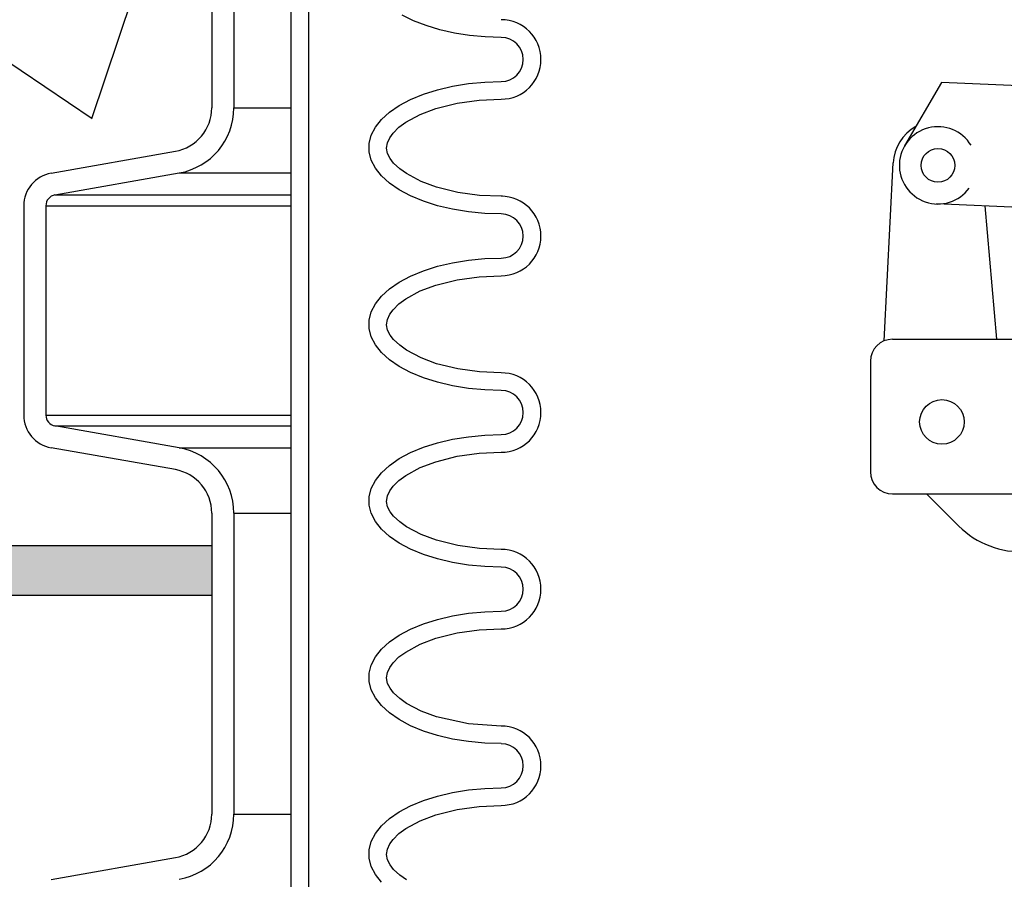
# Model space of a CAD drawing. Extents: x -169 to 2224, y 0 to 2796.
# Tile 323 of 530: x 1631.63 to 1637.21, y 976.41 to 981.27. Entities that reach past the tile are written whole.
import ezdxf

# ---------------------------------------------------------------- set-up
doc = ezdxf.new("R2010")
doc.units = 0
doc.header["$MEASUREMENT"] = 0
doc.header["$PDSIZE"] = 1
doc.layers.get('DEFPOINTS').update_dxf_attribs({"linetype": 'CONTINUOUS'})
for name, color, linetype in [('CONCRETE-HATCH', 2, 'CONTINUOUS'), ('DIM', 3, 'CONTINUOUS'), ('FILL-CAP', 1, 'CONTINUOUS'), ('PEAGRAVEL-HATCH', 3, 'CONTINUOUS'), ('SPILL-BUCKET', 1, 'CONTINUOUS'), ('TANK-SLAB', 6, 'CONTINUOUS')]:
    doc.layers.add(name, color=color, linetype=linetype)
doc.styles.add('SIMPLEX', font='simplex')
doc.dimstyles.new('DIM64', dxfattribs={"dimscale": 64, "dimtxt": 0.09375, "dimasz": 0.09375, "dimexe": 0.0625, "dimexo": 0.0625, "dimgap": 0.046875, "dimtad": 1, "dimdec": 4, "dimzin": 3, "dimdsep": 46, "dimlunit": 4, "dimtxsty": 'SIMPLEX', "dimcen": 0, "dimclrd": 256, "dimclre": 256, "dimclrt": 256, "dimadec": 0, "dimazin": 0, "dimtfac": 1, "dimtdec": 4, "dimtmove": 0, "dimatfit": 3, "dimfxl": 1, "dimfrac": 2, "dimtolj": 1, "dimtzin": 0, "dimarcsym": 0})

# ---------------------------------------------------------------- blocks, each defined once
blk = doc.blocks.new('*D48')
at = {"layer": 'DEFPOINTS', "color": 0, "transparency": 16777216}
for p in [(2031.7725, 978.296), (1368.5472, 978.0147), (2031.7725, 700.5233)]:
    blk.add_point(p, dxfattribs=at)
at = {"layer": 'DIM', "lineweight": -2, "transparency": 16777216}
for p, q in [((2031.7725, 974.296), (2031.7725, 696.5233)), ((1368.5472, 974.0147), (1368.5472, 696.5233)), ((1374.5472, 700.5233), (2025.7725, 700.5233))]:
    blk.add_line(p, q, dxfattribs=at)
at = {"layer": 'DIM', "transparency": 16777216}
for points in [[(1374.5472, 701.5233), (1374.5472, 699.5233), (1368.5472, 700.5233)], [(2025.7725, 701.5233), (2025.7725, 699.5233), (2031.7725, 700.5233)]]:
    blk.add_solid(points, dxfattribs=at)
at = {"layer": 'DIM', "transparency": 16777216, "insert": (1700.1599, 708.0947), "char_height": 6, "attachment_point": 5, "style": 'SIMPLEX'}
blk.add_mtext('\\A1;55\'-3 1/4" (F.V. TANK SLAB)', dxfattribs=at)

msp = doc.modelspace()

# ---------------------------------------------------------------- hatches: boundary and pattern name
at = {"layer": 'CONCRETE-HATCH'}
h = msp.add_hatch(dxfattribs=at)
h.set_pattern_fill('AR-CONC', color=256, scale=2.67, style=0)
h.set_pattern_definition([(50, (495.77, 981.518), (19.15085, -1.67548), [2.0025, -22.0275]), (355, (495.77, 981.518), (-3.70466, 20.08353), [1.602, -17.622]), (100.4514, (497.365, 981.378), (15.4462, 18.40804), [1.70186, -18.7205]), (46.1842, (495.77, 986.858), (28.49534, -4.41936), [3.00375, -33.04125]), (96.6356, (498.144, 986.49), (24.9555, 26.00895), [2.5528, -28.08074]), (351.1842, (495.77, 986.858), (24.9555, 26.009), [2.403, -26.433]), (21, (498.44, 985.523), (15.93742, -10.74992), [2.0025, -22.0275]), (326, (498.44, 985.523), (6.49652, 19.3615), [1.602, -17.622]), (71.4514, (499.767, 984.627), (22.43394, 8.61156), [1.70186, -18.7205]), (37.5, (495.769, 981.518), (0.32467, 8.888266), [0, -17.4084, 0, -17.889, 0, -17.68875]), (7.5, (495.769, 981.518), (7.02396, 10.53079), [0, -10.1994, 0, -17.0079, 0, -6.74175]), (327.5, (489.815, 981.518), (14.25306, -0.602215), [0, -6.675, 0, -20.826, 0, -27.6345]), (317.5, (487.145, 981.518), (15.57107, 2.6728), [0, -8.6775, 0, -13.8306, 0, -19.6245])])
h.paths.add_polyline_path([(1632.84169, 983.80117), (1627.949, 984.45283), (1627.949, 985.22638), (1624.00572, 984.73347), (1614.63623, 984.73347), (1614.4283, 983.95668), (1614.04241, 983.95668), (1613.99758, 983.9299), (1613.97107, 983.87999), (1613.97107, 978.29597), (1632.84169, 978.29597), (1632.84169, 980.19593)])
at = {"layer": 'PEAGRAVEL-HATCH'}
h = msp.add_hatch(dxfattribs=at)
h.set_pattern_fill('AR-SAND', color=256, scale=7.5, style=0)
h.set_pattern_definition([(37.5, (-621.578, -2e-13), (-0.47245, 14.45118), [0, -11.4, 0, -12.75, 0, -12.1875]), (7.5, (-621.578, -2e-13), (13.27333, 21.1661), [0, -6.15, 0, -10.275, 0, -3.9375]), (327.5, (-630.803, -2e-13), (23.356064, 0.04244), [0, -3.75, 0, -13.5, 0, -17.625]), (317.5, (-630.803, -2e-13), (22.54595, 6.58257), [0, -1.875, 0, -8.85, 0, -10.125])])
h.paths.add_polyline_path([(1637.69704, 960.78247), (1637.53536, 960.78249), (1637.39546, 961.97222), (1633.02843, 963.31274), (1632.95099, 965.18573), (1632.71678, 965.18573), (1632.71678, 966.78697), (1631.65188, 967.34159), (1631.64166, 978.01472), (1615.19741, 978.01472), (1615.19741, 967.23834), (1615.08641, 967.17425), (1614.3828, 967.05019), (1614.2348, 966.96474), (1614.17635, 966.80415), (1614.17635, 965.20292), (1613.8647, 965.20292), (1613.8647, 963.32993), (1609.49767, 961.9894), (1609.42023, 960.79968), (1609.29531, 960.79968), (1609.29613, 935.26579), (1637.69421, 935.26579)])
h.paths.add_polyline_path([(1637.69775, 934.26579), (1609.29613, 934.26579), (1609.29613, 916.69416), (1610.21057, 915.87408), (1611.69774, 915.52328), (1612.69774, 917.52328), (1617.69774, 917.52328), (1618.69774, 915.52328), (1628.19774, 915.52328), (1629.19774, 917.52328), (1634.19774, 917.52328), (1635.19774, 915.52328), (1636.67381, 915.87407), (1637.36962, 917.52328), (1637.00839, 923.08613), (1637.69286, 923.08616)])
at = {"layer": 'TANK-SLAB'}
msp.add_hatch(color=256, dxfattribs=at).paths.add_polyline_path([(1632.71832, 978.01471), (1632.71832, 978.29596), (1614.17525, 978.29596), (1614.17525, 978.01471)])

# ---------------------------------------------------------------- linework, layer by layer
at = {"layer": 'FILL-CAP', "linetype": 'Continuous'}
for p, q in [((1636.84917, 980.91615), (1636.64083, 980.55772)), ((1639.2484, 980.81767), (1636.84917, 980.91615)), ((1636.52503, 979.45431), (1636.57603, 980.46119)), ((1637.83359, 980.18766), (1636.82098, 980.22923)), ((1637.1627, 979.46378), (1637.09681, 980.2179)), ((1636.57275, 979.46378), (1637.75416, 979.46378)), ((1636.44775, 979.33878), (1636.44775, 978.71378)), ((1636.57275, 978.58878), (1639.94775, 978.58878)), ((1636.76492, 978.58878), (1636.94778, 978.40666))]:
    msp.add_line(p, q, dxfattribs=at)
at = {"layer": 'FILL-CAP', "color": 7, "linetype": 'Continuous'}
for centre, radius in [((1636.82995, 980.44779), 0.0955), ((1636.85225, 978.99578), 0.126)]:
    msp.add_circle(centre, radius, dxfattribs=at)
at = {"layer": 'FILL-CAP', "linetype": 'Continuous'}
for centre, radius, start, end in [((1636.82571, 980.44854), 0.25, 119.01975, 177.10011), ((1636.83002, 980.44779), 0.2188, 31.20748, 324.09013), ((1636.57275, 979.33878), 0.125, 90, 180), ((1636.57275, 978.71378), 0.125, 180, 270), ((1637.30061, 978.76093), 0.5, 225.11584, 321.33985)]:
    msp.add_arc(centre, radius, start, end, dxfattribs=at)
at = {"layer": 'SPILL-BUCKET', "color": 1, "linetype": 'Continuous'}
for p, q in [((1633.16738, 969.91046), (1633.16738, 984.10802)), ((1633.26732, 969.91046), (1633.26732, 984.10802)), ((1632.71832, 981.62629), (1632.71832, 980.7736)), ((1632.84323, 981.62629), (1632.84323, 980.7736)), ((1633.86022, 981.26638), (1633.79622, 981.29838)), ((1633.93146, 981.23847), (1633.86022, 981.26638)), ((1634.00892, 981.21506), (1633.93146, 981.23847)), ((1634.09145, 981.19649), (1634.00892, 981.21506)), ((1634.17786, 981.18303), (1634.09145, 981.19649)), ((1634.26688, 981.17487), (1634.17786, 981.18303)), ((1634.35722, 981.17214), (1634.26688, 981.17487)), ((1634.08132, 980.89599), (1634.17083, 980.91053)), ((1634.17083, 980.91053), (1634.26328, 980.91935)), ((1634.26328, 980.91935), (1634.35722, 980.92231)), ((1633.91668, 980.85074), (1633.99615, 980.87595)), ((1633.99615, 980.87595), (1634.08132, 980.89599)), ((1633.77973, 980.78643), (1633.84416, 980.82074)), ((1633.84416, 980.82074), (1633.91668, 980.85074)), ((1633.98679, 980.76902), (1634.10805, 980.79966)), ((1634.10805, 980.79966), (1634.23186, 980.81695)), ((1634.23186, 980.81695), (1634.35722, 980.82237)), ((1633.67906, 980.70712), (1633.72441, 980.74836)), ((1633.72441, 980.74836), (1633.77973, 980.78643)), ((1633.89881, 980.73603), (1633.98679, 980.76902)), ((1633.64441, 980.66336), (1633.67906, 980.70712)), ((1633.77804, 980.6633), (1633.81609, 980.69126)), ((1633.81609, 980.69126), (1633.89881, 980.73603)), ((1633.62101, 980.61778), (1633.64441, 980.66336)), ((1633.72538, 980.60434), (1633.74428, 980.63023)), ((1633.74428, 980.63023), (1633.77804, 980.6633)), ((1633.60921, 980.57109), (1633.62101, 980.61778)), ((1633.70771, 980.54477), (1633.71215, 980.57554)), ((1633.71215, 980.57554), (1633.72538, 980.60434)), ((1631.80825, 980.4035), (1632.51187, 980.52757)), ((1633.60921, 980.52403), (1633.60921, 980.57109)), ((1633.62101, 980.47734), (1633.60921, 980.52403)), ((1633.7139, 980.51424), (1633.70771, 980.54477)), ((1633.64441, 980.43176), (1633.62101, 980.47734)), ((1633.72832, 980.48601), (1633.7139, 980.51424)), ((1633.7478, 980.46088), (1633.72832, 980.48601)), ((1633.67906, 980.388), (1633.64441, 980.43176)), ((1633.78207, 980.42855), (1633.7478, 980.46088)), ((1633.82039, 980.40108), (1633.78207, 980.42855)), ((1631.82995, 980.28048), (1632.53356, 980.40455)), ((1633.72441, 980.34676), (1633.67906, 980.388)), ((1633.90332, 980.35716), (1633.82039, 980.40108)), ((1633.99122, 980.32472), (1633.90332, 980.35716)), ((1633.77973, 980.30869), (1633.72441, 980.34676)), ((1633.84416, 980.27439), (1633.77973, 980.30869)), ((1634.11101, 980.29487), (1633.99122, 980.32472)), ((1633.91668, 980.24439), (1633.84416, 980.27439)), ((1633.99615, 980.21917), (1633.91668, 980.24439)), ((1634.2331, 980.27804), (1634.11101, 980.29487)), ((1634.35722, 980.27275), (1634.2331, 980.27804)), ((1634.36369, 980.27275), (1634.35722, 980.27275)), ((1631.65342, 980.21897), (1631.65342, 979.03445)), ((1631.77833, 980.21897), (1631.77833, 979.03445)), ((1634.08132, 980.19914), (1633.99615, 980.21917)), ((1634.17083, 980.18459), (1634.08132, 980.19914)), ((1634.26328, 980.17577), (1634.17083, 980.18459)), ((1634.35722, 980.17282), (1634.26328, 980.17577)), ((1634.08132, 979.89667), (1634.17083, 979.91122)), ((1634.17083, 979.91122), (1634.26328, 979.92003)), ((1634.26328, 979.92003), (1634.35722, 979.92299)), ((1633.84416, 979.82142), (1633.91668, 979.85142)), ((1633.91668, 979.85142), (1633.99615, 979.87663)), ((1633.99615, 979.87663), (1634.08132, 979.89667)), ((1633.77973, 979.78712), (1633.84416, 979.82142)), ((1633.98679, 979.7697), (1634.10805, 979.80035)), ((1634.10805, 979.80035), (1634.23186, 979.81763)), ((1634.23186, 979.81763), (1634.35722, 979.82306)), ((1633.67906, 979.7078), (1633.72441, 979.74904)), ((1633.72441, 979.74904), (1633.77973, 979.78712)), ((1633.89881, 979.73671), (1633.98679, 979.7697)), ((1633.64441, 979.66405), (1633.67906, 979.7078)), ((1633.77804, 979.66398), (1633.81609, 979.69194)), ((1633.81609, 979.69194), (1633.89881, 979.73671)), ((1633.62101, 979.61847), (1633.64441, 979.66405)), ((1633.72538, 979.60503), (1633.74428, 979.63091)), ((1633.74428, 979.63091), (1633.77804, 979.66398)), ((1633.60921, 979.57178), (1633.62101, 979.61847)), ((1633.60921, 979.52472), (1633.60921, 979.57178)), ((1633.70771, 979.54546), (1633.71215, 979.57623)), ((1633.71215, 979.57623), (1633.72538, 979.60503)), ((1633.62101, 979.47803), (1633.60921, 979.52472)), ((1633.7139, 979.51492), (1633.70771, 979.54546)), ((1633.64441, 979.43244), (1633.62101, 979.47803)), ((1633.72832, 979.4867), (1633.7139, 979.51492)), ((1633.7478, 979.46156), (1633.72832, 979.4867)), ((1633.78207, 979.42923), (1633.7478, 979.46156)), ((1633.67906, 979.38869), (1633.64441, 979.43244)), ((1633.82039, 979.40176), (1633.78207, 979.42923)), ((1633.72441, 979.34745), (1633.67906, 979.38869)), ((1633.90332, 979.35785), (1633.82039, 979.40176)), ((1633.99122, 979.3254), (1633.90332, 979.35785)), ((1633.77973, 979.30937), (1633.72441, 979.34745)), ((1633.84416, 979.27507), (1633.77973, 979.30937)), ((1634.11101, 979.29555), (1633.99122, 979.3254)), ((1634.2331, 979.27872), (1634.11101, 979.29555)), ((1633.91668, 979.24507), (1633.84416, 979.27507)), ((1633.99615, 979.21985), (1633.91668, 979.24507)), ((1634.35722, 979.27343), (1634.2331, 979.27872)), ((1634.08132, 979.19982), (1633.99615, 979.21985)), ((1634.17083, 979.18527), (1634.08132, 979.19982)), ((1634.26328, 979.17646), (1634.17083, 979.18527)), ((1634.35722, 979.1735), (1634.26328, 979.17646)), ((1632.53356, 978.84887), (1631.82995, 978.97294)), ((1634.08132, 978.89736), (1634.17083, 978.9119)), ((1634.17083, 978.9119), (1634.26328, 978.92072)), ((1634.26328, 978.92072), (1634.35722, 978.92367)), ((1632.51187, 978.72585), (1631.80825, 978.84992)), ((1633.84416, 978.8221), (1633.91668, 978.8521)), ((1633.91668, 978.8521), (1633.99615, 978.87732)), ((1633.99615, 978.87732), (1634.08132, 978.89736)), ((1633.77973, 978.7878), (1633.84416, 978.8221)), ((1633.98679, 978.77038), (1634.10805, 978.80103)), ((1634.10805, 978.80103), (1634.23186, 978.81831)), ((1634.23186, 978.81831), (1634.35722, 978.82374)), ((1633.67906, 978.70849), (1633.72441, 978.74973)), ((1633.72441, 978.74973), (1633.77973, 978.7878)), ((1633.81609, 978.69263), (1633.89881, 978.7374)), ((1633.89881, 978.7374), (1633.98679, 978.77038)), ((1633.64441, 978.66473), (1633.67906, 978.70849)), ((1633.77804, 978.66466), (1633.81609, 978.69263)), ((1633.62101, 978.61915), (1633.64441, 978.66473)), ((1633.72538, 978.60571), (1633.74428, 978.6316)), ((1633.74428, 978.6316), (1633.77804, 978.66466)), ((1633.60921, 978.57246), (1633.62101, 978.61915)), ((1633.60921, 978.5254), (1633.60921, 978.57246)), ((1633.70771, 978.54614), (1633.71215, 978.57691)), ((1633.71215, 978.57691), (1633.72538, 978.60571)), ((1633.62101, 978.47871), (1633.60921, 978.5254)), ((1633.7139, 978.5156), (1633.70771, 978.54614)), ((1633.72832, 978.48738), (1633.7139, 978.5156)), ((1632.71832, 978.47982), (1632.71832, 976.77633)), ((1632.84323, 978.47982), (1632.84323, 976.77633)), ((1633.64441, 978.43313), (1633.62101, 978.47871)), ((1633.7478, 978.46225), (1633.72832, 978.48738)), ((1633.78207, 978.42992), (1633.7478, 978.46225)), ((1633.67906, 978.38937), (1633.64441, 978.43313)), ((1633.82039, 978.40244), (1633.78207, 978.42992)), ((1633.90332, 978.35853), (1633.82039, 978.40244)), ((1633.72441, 978.34813), (1633.67906, 978.38937)), ((1633.77973, 978.31006), (1633.72441, 978.34813)), ((1633.99122, 978.32609), (1633.90332, 978.35853)), ((1633.84416, 978.27575), (1633.77973, 978.31006)), ((1634.11101, 978.29624), (1633.99122, 978.32609)), ((1634.2331, 978.2794), (1634.11101, 978.29624)), ((1633.91668, 978.24576), (1633.84416, 978.27575)), ((1633.99615, 978.22054), (1633.91668, 978.24576)), ((1634.35722, 978.27412), (1634.2331, 978.2794)), ((1634.08132, 978.2005), (1633.99615, 978.22054)), ((1634.17083, 978.18596), (1634.08132, 978.2005)), ((1634.26328, 978.17714), (1634.17083, 978.18596)), ((1634.35722, 978.17419), (1634.26328, 978.17714)), ((1634.08132, 977.89804), (1634.17083, 977.91258)), ((1634.17083, 977.91258), (1634.26328, 977.9214)), ((1634.26328, 977.9214), (1634.35722, 977.92436)), ((1633.84416, 977.82279), (1633.91668, 977.85279)), ((1633.91668, 977.85279), (1633.99615, 977.878)), ((1633.99615, 977.878), (1634.08132, 977.89804)), ((1633.72441, 977.75041), (1633.77973, 977.78848)), ((1633.77973, 977.78848), (1633.84416, 977.82279)), ((1633.98679, 977.77107), (1634.10805, 977.80171)), ((1634.10805, 977.80171), (1634.23186, 977.819)), ((1634.23186, 977.819), (1634.35722, 977.82442)), ((1633.67906, 977.70917), (1633.72441, 977.75041)), ((1633.81609, 977.69331), (1633.89881, 977.73808)), ((1633.89881, 977.73808), (1633.98679, 977.77107)), ((1633.64441, 977.66541), (1633.67906, 977.70917)), ((1633.77804, 977.66535), (1633.81609, 977.69331)), ((1633.60921, 977.57314), (1633.62101, 977.61983)), ((1633.62101, 977.61983), (1633.64441, 977.66541)), ((1633.72538, 977.60639), (1633.74428, 977.63228)), ((1633.74428, 977.63228), (1633.77804, 977.66535)), ((1633.60921, 977.52608), (1633.60921, 977.57314)), ((1633.70771, 977.54682), (1633.71215, 977.57759)), ((1633.71215, 977.57759), (1633.72538, 977.60639)), ((1633.62101, 977.47939), (1633.60921, 977.52608)), ((1633.7139, 977.51628), (1633.70771, 977.54682)), ((1633.72832, 977.48806), (1633.7139, 977.51628)), ((1633.64441, 977.43381), (1633.62101, 977.47939)), ((1633.7478, 977.46293), (1633.72832, 977.48806)), ((1633.78207, 977.4306), (1633.7478, 977.46293)), ((1633.67906, 977.39005), (1633.64441, 977.43381)), ((1633.82039, 977.40313), (1633.78207, 977.4306)), ((1633.90332, 977.35921), (1633.82039, 977.40313)), ((1633.72441, 977.34881), (1633.67906, 977.39005)), ((1633.77973, 977.31074), (1633.72441, 977.34881)), ((1633.99122, 977.32677), (1633.90332, 977.35921)), ((1633.84416, 977.27644), (1633.77973, 977.31074)), ((1634.17178, 977.28697), (1633.99122, 977.32677)), ((1634.35722, 977.2748), (1634.17178, 977.28697)), ((1633.91668, 977.24644), (1633.84416, 977.27644)), ((1633.99615, 977.22122), (1633.91668, 977.24644)), ((1634.08132, 977.20118), (1633.99615, 977.22122)), ((1634.17083, 977.18664), (1634.08132, 977.20118)), ((1634.26328, 977.17782), (1634.17083, 977.18664)), ((1634.35722, 977.17487), (1634.26328, 977.17782)), ((1633.99615, 976.87868), (1634.08132, 976.89872)), ((1634.08132, 976.89872), (1634.17083, 976.91326)), ((1634.17083, 976.91326), (1634.26328, 976.92208)), ((1634.26328, 976.92208), (1634.35722, 976.92504)), ((1633.84416, 976.82347), (1633.91668, 976.85347)), ((1633.91668, 976.85347), (1633.99615, 976.87868)), ((1633.72441, 976.75109), (1633.77973, 976.78917)), ((1633.77973, 976.78917), (1633.84416, 976.82347)), ((1633.98679, 976.77175), (1634.10805, 976.8024)), ((1634.10805, 976.8024), (1634.23186, 976.81968)), ((1634.23186, 976.81968), (1634.35722, 976.82511)), ((1633.67906, 976.70985), (1633.72441, 976.75109)), ((1633.81609, 976.69399), (1633.89881, 976.73876)), ((1633.89881, 976.73876), (1633.98679, 976.77175)), ((1633.64441, 976.6661), (1633.67906, 976.70985)), ((1633.77804, 976.66603), (1633.81609, 976.69399)), ((1633.60921, 976.57382), (1633.62101, 976.62052)), ((1633.62101, 976.62052), (1633.64441, 976.6661)), ((1633.72538, 976.60707), (1633.74428, 976.63296)), ((1633.74428, 976.63296), (1633.77804, 976.66603)), ((1633.60921, 976.52677), (1633.60921, 976.57382)), ((1633.70771, 976.54751), (1633.71215, 976.57827)), ((1633.71215, 976.57827), (1633.72538, 976.60707)), ((1631.80825, 976.40623), (1632.51187, 976.5303)), ((1633.62101, 976.48008), (1633.60921, 976.52677)), ((1633.7139, 976.51697), (1633.70771, 976.54751)), ((1633.72832, 976.48874), (1633.7139, 976.51697)), ((1633.64441, 976.43449), (1633.62101, 976.48008)), ((1633.7478, 976.46361), (1633.72832, 976.48874)), ((1633.78207, 976.43128), (1633.7478, 976.46361)), ((1633.67906, 976.39074), (1633.64441, 976.43449)), ((1633.82039, 976.40381), (1633.78207, 976.43128))]:
    msp.add_line(p, q, dxfattribs=at)
at = {"layer": 'SPILL-BUCKET', "color": 7}
for p, q in [((1632.84323, 980.7736), (1633.16738, 980.7736)), ((1632.53356, 980.40455), (1633.16738, 980.40455)), ((1631.82995, 980.28048), (1633.16738, 980.28048)), ((1631.77833, 980.21897), (1633.16738, 980.21897)), ((1631.77833, 979.03445), (1633.16738, 979.03445)), ((1631.82995, 978.97294), (1633.16738, 978.97294)), ((1632.53356, 978.84887), (1633.16738, 978.84887)), ((1632.84323, 978.47982), (1633.16738, 978.47982)), ((1632.84323, 976.77633), (1633.16738, 976.77633))]:
    msp.add_line(p, q, dxfattribs=at)
at = {"layer": 'SPILL-BUCKET', "color": 1, "linetype": 'Continuous'}
for centre, radius, start, end in [((1634.35722, 981.04722), 0.22485, 270, 90), ((1634.35722, 981.04722), 0.12491, 270, 90), ((1632.46849, 980.7736), 0.24983, 280, 0), ((1632.46849, 980.7736), 0.37474, 280, 0), ((1631.84079, 980.21897), 0.18737, 100, 180), ((1631.84079, 980.21897), 0.06246, 100, 180), ((1634.35722, 980.0479), 0.22485, 270, 90), ((1634.35722, 980.0479), 0.12491, 270, 90), ((1634.35722, 979.04859), 0.22485, 270, 90), ((1634.35722, 979.04859), 0.12491, 270, 90), ((1631.84079, 979.03445), 0.18737, 180, 260), ((1631.84079, 979.03445), 0.06246, 180, 260), ((1632.46849, 978.47982), 0.37474, 0, 80), ((1632.46849, 978.47982), 0.24983, 0, 80), ((1634.35722, 978.04927), 0.22485, 270, 90), ((1634.35722, 978.04927), 0.12491, 270, 90), ((1634.35722, 977.04995), 0.22485, 270, 90), ((1634.35722, 977.04995), 0.12491, 270, 90), ((1632.46849, 976.77633), 0.24983, 280, 0), ((1632.46849, 976.77633), 0.37474, 280, 0)]:
    msp.add_arc(centre, radius, start, end, dxfattribs=at)
at = {"layer": 'TANK-SLAB'}
for p, q in [((1614.17635, 978.29597), (1632.71678, 978.29597)), ((1614.17635, 978.01472), (1632.71678, 978.01472))]:
    msp.add_line(p, q, dxfattribs=at)

# ---------------------------------------------------------------- dimensions: what is measured, and where the dimension line sits
at = {"layer": 'DIM'}
dim = msp.add_linear_dim(base=(2031.77254, 700.52328), p1=(1368.54722, 978.01471), p2=(2031.77254, 978.29596), angle=0, text='<> (F.V. TANK SLAB)', dimstyle='DIM64', dxfattribs=at)
dim.commit()
dim.dimension.update_dxf_attribs({"geometry": '*D48', "text_midpoint": (1700.15988, 708.09471)})

doc.saveas('drawing.dxf')
